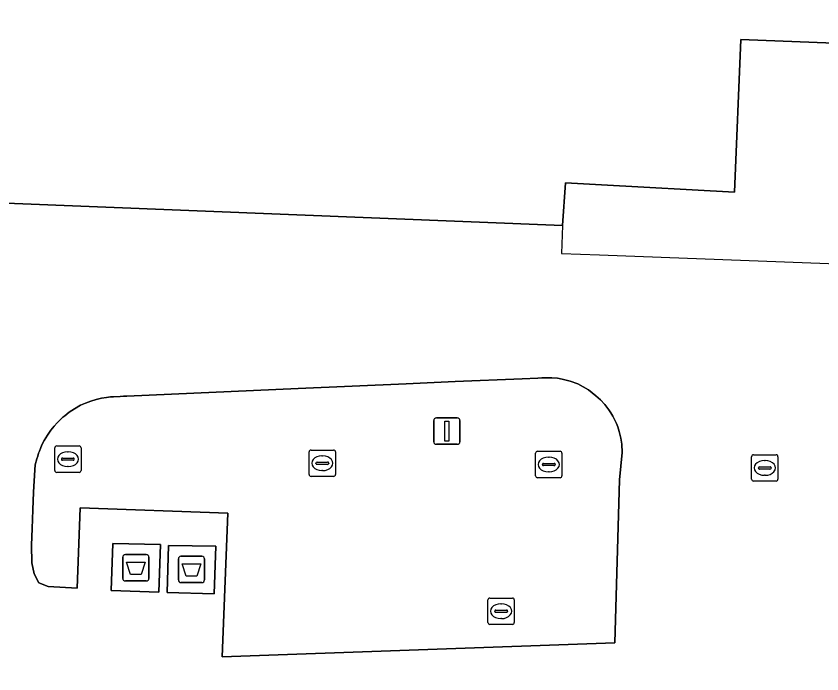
# Model space of a CAD drawing. Extents: x 160888 to 161385, y 386490 to 386908.
# Drawn here: x 161059.33 to 161089.85, y 386510.77 to 386535.71 of the extents above; entities that cross this region are included whole.
import ezdxf

# ---------------------------------------------------------------- set-up
doc = ezdxf.new("R2010")
doc.units = 0
for name, color, linetype in [('IMGEO_Afval_apart_plaats', 7, 'Continuous'), ('IMGEO_Groenvoorziening', 7, 'Continuous'), ('IMGEO_Kolk', 7, 'Continuous'), ('IMGEO_Lichtmast', 7, 'Continuous'), ('IMGEO_Pand', 7, 'Continuous'), ('IMGEO_Pand_overbouw', 7, 'Continuous'), ('IMGEO_Rioolput', 7, 'Continuous'), ('IMGEO_Voetgangersgebied_open', 7, 'Continuous'), ('IMGEO_Voetpad_gesloten', 7, 'Continuous')]:
    doc.layers.add(name, color=color, linetype=linetype)

msp = doc.modelspace()

# ---------------------------------------------------------------- linework, layer by layer
at = {"layer": 'IMGEO_Afval_apart_plaats'}
for p, q in [((161063.367, 386514.392), (161063.367, 386515.192)), ((161063.367, 386515.192), (161063.367, 386514.392)), ((161063.467, 386515.292), (161064.257, 386515.292)), ((161064.257, 386515.292), (161063.467, 386515.292)), ((161064.357, 386515.192), (161064.357, 386514.392)), ((161064.357, 386514.392), (161064.357, 386515.192)), ((161065.572, 386515.23), (161066.362, 386515.23)), ((161066.362, 386515.23), (161065.572, 386515.23)), ((161065.472, 386514.33), (161065.472, 386515.13)), ((161065.472, 386515.13), (161065.472, 386514.33)), ((161066.462, 386515.13), (161066.462, 386514.33)), ((161066.462, 386514.33), (161066.462, 386515.13)), ((161064.257, 386514.292), (161063.467, 386514.292)), ((161063.467, 386514.292), (161064.257, 386514.292)), ((161066.362, 386514.23), (161065.572, 386514.23)), ((161065.572, 386514.23), (161066.362, 386514.23))]:
    msp.add_line(p, q, dxfattribs=at)
for points in [[(161063.51, 386515.006), (161064.214, 386515.006), (161064.065, 386514.536), (161063.659, 386514.536), (161063.51, 386515.006)], [(161065.615, 386514.944), (161066.319, 386514.944), (161066.17, 386514.474), (161065.764, 386514.474), (161065.615, 386514.944)]]:
    msp.add_lwpolyline(points, dxfattribs=at)
for centre, start, end in [((161063.467, 386515.192), 90, 180), ((161063.467, 386515.192), 90, 180), ((161064.257, 386515.192), 0, 90), ((161064.257, 386515.192), 360, 90), ((161065.572, 386515.13), 90, 180), ((161065.572, 386515.13), 90, 180), ((161066.362, 386515.13), 0, 90), ((161066.362, 386515.13), 360, 90), ((161063.467, 386514.392), 180, 270), ((161063.467, 386514.392), 180, 270), ((161064.257, 386514.392), 270, 0), ((161064.257, 386514.392), 270, 0), ((161065.572, 386514.33), 180, 270), ((161065.572, 386514.33), 180, 270), ((161066.362, 386514.33), 270, 0), ((161066.362, 386514.33), 270, 0)]:
    msp.add_arc(centre, 0.1, start, end, dxfattribs=at)
at = {"layer": 'IMGEO_Groenvoorziening'}
msp.add_lwpolyline([(161067.136, 386511.412), (161082.01, 386511.941), (161082.186, 386518.126), (161082.283, 386519.168), (161082.275, 386519.483), (161082.237, 386519.707), (161082.175, 386519.962), (161082.115, 386520.138), (161082.065, 386520.263), (161081.995, 386520.419), (161081.932, 386520.537), (161081.85, 386520.669), (161081.775, 386520.785), (161081.625, 386520.982), (161081.464, 386521.16), (161081.289, 386521.314), (161081.007, 386521.535), (161080.603, 386521.768), (161080.31, 386521.868), (161080.014, 386521.943), (161079.839, 386521.975), (161079.617, 386521.996), (161079.374, 386521.996), (161079.242, 386521.994), (161079.09, 386521.986), (161078.492, 386521.959), (161075.963, 386521.849), (161074.102, 386521.767), (161070.01, 386521.587), (161063.515, 386521.301), (161063.4, 386521.296), (161063.264, 386521.29), (161063.013, 386521.279), (161062.898, 386521.272), (161062.747, 386521.252), (161062.566, 386521.225), (161062.361, 386521.17), (161062.159, 386521.113), (161061.957, 386521.034), (161061.768, 386520.952), (161061.532, 386520.816), (161061.335, 386520.691), (161061.177, 386520.555), (161061.096, 386520.498), (161061.017, 386520.423), (161060.971, 386520.379), (161060.883, 386520.291), (161060.771, 386520.166), (161060.646, 386520.007), (161060.517, 386519.821), (161060.392, 386519.614), (161060.306, 386519.45), (161060.249, 386519.318), (161060.209, 386519.216), (161060.179, 386519.133), (161060.143, 386519.019), (161060.116, 386518.927), (161060.052, 386518.699), (161060.033, 386518.51), (161059.991, 386517.654), (161059.964, 386516.987), (161059.939, 386516.283), (161059.904, 386515.651), (161059.922, 386514.979), (161060.011, 386514.565), (161060.182, 386514.222), (161060.541, 386514.078), (161061.639, 386514.024), (161061.755, 386517.068), (161067.345, 386516.862)], close=True, dxfattribs=at)
at = {"layer": 'IMGEO_Kolk'}
for p, q in [((161060.864, 386519.41), (161061.716, 386519.41)), ((161060.789, 386518.484), (161060.789, 386519.336)), ((161061.277, 386519.19), (161061.302, 386519.19)), ((161061.79, 386519.336), (161061.79, 386518.484)), ((161070.425, 386518.33), (161070.425, 386519.182)), ((161070.5, 386519.256), (161071.352, 386519.256)), ((161071.426, 386519.182), (161071.426, 386518.33)), ((161079.003, 386518.281), (161079.003, 386519.133)), ((161079.078, 386519.207), (161079.93, 386519.207)), ((161080.004, 386519.133), (161080.004, 386518.281)), ((161061.048, 386518.904), (161061.048, 386518.916)), ((161061.486, 386518.867), (161061.088, 386518.867)), ((161061.091, 386518.953), (161061.489, 386518.953)), ((161061.532, 386518.916), (161061.532, 386518.904)), ((161070.727, 386518.799), (161071.125, 386518.799)), ((161070.913, 386519.036), (161070.938, 386519.036)), ((161079.491, 386518.987), (161079.516, 386518.987)), ((161087.186, 386518.151), (161087.186, 386519.003)), ((161087.261, 386519.077), (161088.113, 386519.077)), ((161087.674, 386518.857), (161087.699, 386518.857)), ((161088.187, 386519.003), (161088.187, 386518.151)), ((161061.3, 386518.63), (161061.275, 386518.63)), ((161070.684, 386518.75), (161070.684, 386518.762)), ((161071.122, 386518.713), (161070.724, 386518.713)), ((161071.168, 386518.762), (161071.168, 386518.75)), ((161079.262, 386518.701), (161079.262, 386518.713)), ((161079.7, 386518.664), (161079.302, 386518.664)), ((161079.305, 386518.75), (161079.703, 386518.75)), ((161079.746, 386518.713), (161079.746, 386518.701)), ((161087.445, 386518.571), (161087.445, 386518.583)), ((161087.883, 386518.534), (161087.485, 386518.534)), ((161087.488, 386518.62), (161087.886, 386518.62)), ((161087.929, 386518.583), (161087.929, 386518.571)), ((161061.716, 386518.41), (161060.864, 386518.41)), ((161071.352, 386518.256), (161070.5, 386518.256)), ((161070.936, 386518.476), (161070.911, 386518.476)), ((161079.93, 386518.207), (161079.078, 386518.207)), ((161079.514, 386518.427), (161079.489, 386518.427)), ((161087.697, 386518.297), (161087.672, 386518.297)), ((161088.113, 386518.077), (161087.261, 386518.077))]:
    msp.add_line(p, q, dxfattribs=at)
for points in [[(161060.864, 386519.41), (161061.716, 386519.41)], [(161060.789, 386518.484), (161060.789, 386519.336)], [(161061.79, 386519.336), (161061.79, 386518.484)], [(161070.425, 386518.33), (161070.425, 386519.182)], [(161070.5, 386519.256), (161071.352, 386519.256)], [(161071.426, 386519.182), (161071.426, 386518.33)], [(161079.003, 386518.281), (161079.003, 386519.133)], [(161079.078, 386519.207), (161079.93, 386519.207)], [(161080.004, 386519.133), (161080.004, 386518.281)], [(161087.186, 386518.151), (161087.186, 386519.003)], [(161087.261, 386519.077), (161088.113, 386519.077)], [(161088.187, 386519.003), (161088.187, 386518.151)], [(161061.716, 386518.41), (161060.864, 386518.41)], [(161071.352, 386518.256), (161070.5, 386518.256)], [(161079.93, 386518.207), (161079.078, 386518.207)], [(161088.113, 386518.077), (161087.261, 386518.077)]]:
    msp.add_lwpolyline(points, dxfattribs=at)
for centre, radius, start, end in [((161060.866, 386519.334), 0.0765, 91.552, 178.448), ((161060.866, 386519.334), 0.0765, 91.552, 178.448), ((161061.714, 386519.334), 0.0765, 1.552, 88.448), ((161061.714, 386519.334), 0.0765, 1.552, 88.448), ((161070.502, 386519.18), 0.0765, 91.552, 178.448), ((161070.502, 386519.18), 0.0765, 91.552, 178.448), ((161071.35, 386519.18), 0.0765, 1.552, 88.448), ((161071.35, 386519.18), 0.0765, 1.552, 88.448), ((161079.08, 386519.131), 0.0765, 91.552, 178.448), ((161079.08, 386519.131), 0.0765, 91.552, 178.448), ((161079.928, 386519.131), 0.0765, 1.552, 88.448), ((161079.928, 386519.131), 0.0765, 1.552, 88.448), ((161061.088, 386518.913), 0.0403, 85.8775, 175.7526), ((161061.085, 386518.903), 0.0366, 178.938, 274.7102), ((161061.489, 386518.91), 0.043, 264.8664, 352.4533), ((161061.493, 386518.915), 0.0386, 1.7309, 96.639), ((161070.724, 386518.759), 0.0403, 85.8775, 175.7526), ((161071.129, 386518.761), 0.0386, 1.7309, 96.639), ((161087.263, 386519.001), 0.0765, 91.552, 178.448), ((161087.263, 386519.001), 0.0765, 91.552, 178.448), ((161088.111, 386519.001), 0.0765, 1.552, 88.448), ((161088.111, 386519.001), 0.0765, 1.552, 88.448), ((161070.721, 386518.749), 0.0366, 178.938, 274.7102), ((161071.125, 386518.756), 0.043, 264.8664, 352.4533), ((161079.302, 386518.71), 0.0403, 85.8775, 175.7526), ((161079.299, 386518.7), 0.0366, 178.938, 274.7102), ((161079.703, 386518.707), 0.043, 264.8664, 352.4533), ((161079.707, 386518.712), 0.0386, 1.7309, 96.639), ((161087.485, 386518.58), 0.0403, 85.8775, 175.7526), ((161087.482, 386518.57), 0.0366, 178.938, 274.7102), ((161087.886, 386518.577), 0.043, 264.8664, 352.4533), ((161087.89, 386518.582), 0.0386, 1.7309, 96.639), ((161060.866, 386518.486), 0.0765, 181.552, 268.448), ((161060.866, 386518.486), 0.0765, 181.552, 268.448), ((161061.714, 386518.486), 0.0765, 271.552, 358.448), ((161061.714, 386518.486), 0.0765, 271.552, 358.448), ((161070.502, 386518.332), 0.0765, 181.552, 268.448), ((161070.502, 386518.332), 0.0765, 181.552, 268.448), ((161071.35, 386518.332), 0.0765, 271.552, 358.448), ((161071.35, 386518.332), 0.0765, 271.552, 358.448), ((161079.08, 386518.283), 0.0765, 181.552, 268.448), ((161079.08, 386518.283), 0.0765, 181.552, 268.448), ((161079.928, 386518.283), 0.0765, 271.552, 358.448), ((161079.928, 386518.283), 0.0765, 271.552, 358.448), ((161087.263, 386518.153), 0.0765, 181.552, 268.448), ((161087.263, 386518.153), 0.0765, 181.552, 268.448), ((161088.111, 386518.153), 0.0765, 271.552, 358.448), ((161088.111, 386518.153), 0.0765, 271.552, 358.448)]:
    msp.add_arc(centre, radius, start, end, dxfattribs=at)
for centre, major_axis, ratio, start_param, end_param in [((161061.276, 386518.91), (-0.387, 0.002), 0.722429, 4.712389, 7.853982), ((161061.301, 386518.91), (-0.39, 0.002), 0.717154, 1.570796, 4.712389), ((161070.912, 386518.756), (-0.387, 0.002), 0.722429, 4.712389, 7.853982), ((161070.937, 386518.756), (-0.39, 0.002), 0.717154, 1.570796, 4.712389), ((161079.49, 386518.707), (-0.387, 0.002), 0.722429, 4.712389, 7.853982), ((161079.515, 386518.707), (-0.39, 0.002), 0.717154, 1.570796, 4.712389), ((161087.673, 386518.577), (-0.387, 0.002), 0.722429, 4.712389, 7.853982), ((161087.698, 386518.577), (-0.39, 0.002), 0.717154, 1.570796, 4.712389)]:
    msp.add_ellipse(centre, major_axis=major_axis, ratio=ratio, start_param=start_param, end_param=end_param, dxfattribs=at)
at = {"layer": 'IMGEO_Lichtmast'}
for p, q in [((161075.147, 386519.573), (161075.147, 386520.373)), ((161075.147, 386520.373), (161075.147, 386519.573)), ((161075.247, 386520.473), (161076.037, 386520.473)), ((161076.037, 386520.473), (161075.247, 386520.473)), ((161076.137, 386520.373), (161076.137, 386519.573)), ((161076.137, 386519.573), (161076.137, 386520.373)), ((161076.037, 386519.473), (161075.247, 386519.473)), ((161075.247, 386519.473), (161076.037, 386519.473))]:
    msp.add_line(p, q, dxfattribs=at)
msp.add_lwpolyline([(161075.567, 386520.348), (161075.717, 386520.348), (161075.717, 386519.598), (161075.567, 386519.598), (161075.567, 386520.348)], dxfattribs=at)
for centre, start, end in [((161075.247, 386520.373), 90, 180), ((161075.247, 386520.373), 90, 180), ((161076.037, 386520.373), 0, 90), ((161076.037, 386520.373), 360, 90), ((161075.247, 386519.573), 180, 270), ((161075.247, 386519.573), 180, 270), ((161076.037, 386519.573), 270, 0), ((161076.037, 386519.573), 270, 0)]:
    msp.add_arc(centre, 0.1, start, end, dxfattribs=at)
at = {"layer": 'IMGEO_Pand'}
msp.add_lwpolyline([(161002.953, 386513.11), (161051.083, 386511.057), (161051.206, 386511.052), (161052.017, 386528.899), (161080.022, 386527.764), (161080.132, 386529.382), (161081.504, 386529.308), (161086.537, 386529.035), (161086.775, 386534.825), (161095.779, 386534.461), (161095.797, 386534.862), (161094.798, 386534.906), (161094.918, 386537.567), (161096.112, 386537.502), (161096.134, 386538.109), (161095.807, 386538.111), (161096.256, 386550.282), (161074.659, 386551.192), (161041.832, 386552.576), (161041.925, 386554.908), (161042.136, 386560.18), (161042.986, 386581.802), (161011.368, 386583.058)], dxfattribs=at)
at = {"layer": 'IMGEO_Pand_overbouw'}
msp.add_lwpolyline([(161080.022, 386527.764), (161079.988, 386526.704), (161081.426, 386526.65), (161095.446, 386526.126), (161095.779, 386534.461), (161086.775, 386534.825), (161086.537, 386529.035), (161081.504, 386529.308), (161080.132, 386529.382)], close=True, dxfattribs=at)
at = {"layer": 'IMGEO_Rioolput'}
for p, q in [((161077.273, 386513.646), (161078.125, 386513.646)), ((161077.198, 386512.72), (161077.198, 386513.572)), ((161077.686, 386513.426), (161077.711, 386513.426)), ((161078.199, 386513.572), (161078.199, 386512.72)), ((161077.457, 386513.14), (161077.457, 386513.152)), ((161077.895, 386513.103), (161077.497, 386513.103)), ((161077.5, 386513.189), (161077.898, 386513.189)), ((161077.941, 386513.152), (161077.941, 386513.14)), ((161077.709, 386512.866), (161077.684, 386512.866)), ((161078.125, 386512.646), (161077.273, 386512.646))]:
    msp.add_line(p, q, dxfattribs=at)
for points in [[(161077.273, 386513.646), (161078.125, 386513.646)], [(161077.198, 386512.72), (161077.198, 386513.572)], [(161078.199, 386513.572), (161078.199, 386512.72)], [(161078.125, 386512.646), (161077.273, 386512.646)]]:
    msp.add_lwpolyline(points, dxfattribs=at)
for centre, radius, start, end in [((161077.275, 386513.57), 0.0765, 91.552, 178.448), ((161077.275, 386513.57), 0.0765, 91.552, 178.448), ((161078.123, 386513.57), 0.0765, 1.552, 88.448), ((161078.123, 386513.57), 0.0765, 1.552, 88.448), ((161077.497, 386513.149), 0.0403, 85.8775, 175.7526), ((161077.494, 386513.139), 0.0366, 178.938, 274.7102), ((161077.898, 386513.146), 0.043, 264.8664, 352.4533), ((161077.902, 386513.151), 0.0386, 1.7309, 96.639), ((161077.275, 386512.722), 0.0765, 181.552, 268.448), ((161077.275, 386512.722), 0.0765, 181.552, 268.448), ((161078.123, 386512.722), 0.0765, 271.552, 358.448), ((161078.123, 386512.722), 0.0765, 271.552, 358.448)]:
    msp.add_arc(centre, radius, start, end, dxfattribs=at)
for centre, major_axis, ratio, start_param, end_param in [((161077.685, 386513.146), (-0.387, 0.002), 0.722429, 4.712389, 7.853982), ((161077.71, 386513.146), (-0.39, 0.002), 0.717154, 1.570796, 4.712389)]:
    msp.add_ellipse(centre, major_axis=major_axis, ratio=ratio, start_param=start_param, end_param=end_param, dxfattribs=at)
at = {"layer": 'IMGEO_Voetgangersgebied_open'}
msp.add_lwpolyline([(161042.986, 386581.802), (161042.136, 386560.18), (161041.925, 386554.908), (161041.832, 386552.576), (161074.659, 386551.192), (161096.256, 386550.282), (161095.807, 386538.111), (161096.134, 386538.109), (161096.112, 386537.502), (161094.918, 386537.567), (161094.798, 386534.906), (161095.797, 386534.862), (161095.779, 386534.461), (161086.775, 386534.825), (161086.537, 386529.035), (161081.504, 386529.308), (161080.132, 386529.382), (161080.022, 386527.764), (161052.017, 386528.899), (161051.206, 386511.052), (161051.083, 386511.057), (161051.677, 386507.711), (161054.692, 386507.633), (161095.632, 386509.131)], dxfattribs=at)
for points in [[(161082.01, 386511.941), (161067.136, 386511.412), (161067.345, 386516.862), (161061.755, 386517.068), (161061.639, 386514.024), (161060.541, 386514.078), (161060.182, 386514.222), (161060.011, 386514.565), (161059.922, 386514.979), (161059.904, 386515.651), (161059.939, 386516.283), (161059.964, 386516.987), (161059.991, 386517.654), (161060.033, 386518.51), (161060.052, 386518.699), (161060.116, 386518.927), (161060.143, 386519.019), (161060.179, 386519.133), (161060.209, 386519.216), (161060.249, 386519.318), (161060.306, 386519.45), (161060.392, 386519.614), (161060.517, 386519.821), (161060.646, 386520.007), (161060.771, 386520.166), (161060.883, 386520.291), (161060.971, 386520.379), (161061.017, 386520.423), (161061.096, 386520.498), (161061.177, 386520.555), (161061.335, 386520.691), (161061.532, 386520.816), (161061.768, 386520.952), (161061.957, 386521.034), (161062.159, 386521.113), (161062.361, 386521.17), (161062.566, 386521.225), (161062.747, 386521.252), (161062.898, 386521.272), (161063.013, 386521.279), (161063.264, 386521.29), (161063.4, 386521.296), (161063.515, 386521.301), (161070.01, 386521.587), (161074.102, 386521.767), (161075.963, 386521.849), (161078.492, 386521.959), (161079.09, 386521.986), (161079.242, 386521.994), (161079.374, 386521.996), (161079.617, 386521.996), (161079.839, 386521.975), (161080.014, 386521.943), (161080.31, 386521.868), (161080.603, 386521.768), (161081.007, 386521.535), (161081.289, 386521.314), (161081.464, 386521.16), (161081.625, 386520.982), (161081.775, 386520.785), (161081.85, 386520.669), (161081.932, 386520.537), (161081.995, 386520.419), (161082.065, 386520.263), (161082.115, 386520.138), (161082.175, 386519.962), (161082.237, 386519.707), (161082.275, 386519.483), (161082.283, 386519.168), (161082.186, 386518.126)], [(161064.732, 386513.864), (161062.922, 386513.933), (161062.996, 386515.71), (161064.79, 386515.669)], [(161066.823, 386513.804), (161065.05, 386513.851), (161065.105, 386515.637), (161066.895, 386515.606)]]:
    msp.add_lwpolyline(points, close=True, dxfattribs=at)
at = {"layer": 'IMGEO_Voetpad_gesloten'}
for points in [[(161062.922, 386513.933), (161064.732, 386513.864), (161064.79, 386515.669), (161062.996, 386515.71)], [(161065.05, 386513.851), (161066.823, 386513.804), (161066.895, 386515.606), (161065.105, 386515.637)]]:
    msp.add_lwpolyline(points, close=True, dxfattribs=at)

doc.saveas('drawing.dxf')
